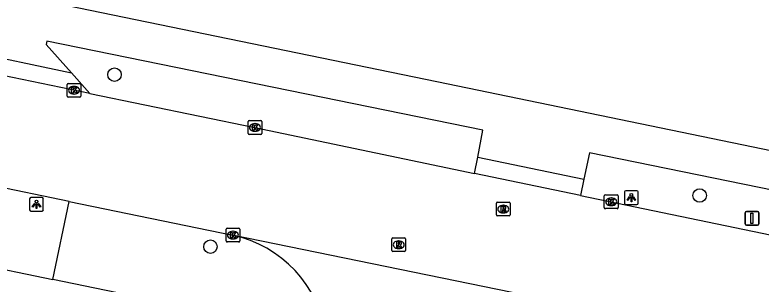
# Model space of a CAD drawing. Extents: x 157692 to 159670, y 381454 to 383289.
# Drawn here: x 158244.1 to 158298.4, y 382535.2 to 382554.7 of the extents above; entities that cross this region are included whole.
import ezdxf

# ---------------------------------------------------------------- set-up
doc = ezdxf.new("R2010")
doc.units = 0
for name, color, linetype in [('IMGEO_Boom', 7, 'Continuous'), ('IMGEO_Kolk', 7, 'Continuous'), ('IMGEO_Lichtpunt', 7, 'Continuous'), ('IMGEO_Rijbaan_lokaal_gesloten', 7, 'Continuous'), ('IMGEO_Rijbaan_lokaal_open', 7, 'Continuous'), ('IMGEO_Rioolput', 7, 'Continuous'), ('IMGEO_Verkeersbordpaal', 7, 'Continuous'), ('IMGEO_Voetpad_open', 7, 'Continuous')]:
    doc.layers.add(name, color=color, linetype=linetype)

msp = doc.modelspace()

# ---------------------------------------------------------------- linework, layer by layer
at = {"layer": 'IMGEO_Boom'}
for centre in [(158251.345, 382550.393), (158293.896, 382541.599), (158258.322, 382537.876)]:
    msp.add_circle(centre, 0.489, dxfattribs=at)
at = {"layer": 'IMGEO_Kolk'}
for p, q in [((158247.904, 382548.83), (158247.904, 382549.682)), ((158247.979, 382549.756), (158248.831, 382549.756)), ((158248.392, 382549.536), (158248.417, 382549.536)), ((158248.905, 382549.682), (158248.905, 382548.83)), ((158248.831, 382548.756), (158247.979, 382548.756)), ((158248.415, 382548.976), (158248.39, 382548.976)), ((158261.056, 382546.122), (158261.056, 382546.974)), ((158261.131, 382547.048), (158261.983, 382547.048)), ((158261.544, 382546.828), (158261.569, 382546.828)), ((158262.057, 382546.974), (158262.057, 382546.122)), ((158261.983, 382546.048), (158261.131, 382546.048)), ((158261.567, 382546.268), (158261.542, 382546.268)), ((158287.039, 382541.643), (158287.891, 382541.643)), ((158286.964, 382540.717), (158286.964, 382541.569)), ((158287.452, 382541.423), (158287.477, 382541.423)), ((158287.965, 382541.569), (158287.965, 382540.717)), ((158287.891, 382540.643), (158287.039, 382540.643)), ((158287.475, 382540.863), (158287.45, 382540.863)), ((158259.456, 382538.292), (158259.456, 382539.144)), ((158259.531, 382539.218), (158260.383, 382539.218)), ((158259.944, 382538.998), (158259.969, 382538.998)), ((158260.457, 382539.144), (158260.457, 382538.292)), ((158259.967, 382538.438), (158259.942, 382538.438)), ((158260.383, 382538.218), (158259.531, 382538.218))]:
    msp.add_line(p, q, dxfattribs=at)
for points in [[(158247.904, 382548.83), (158247.904, 382549.682)], [(158247.979, 382549.756), (158248.831, 382549.756)], [(158248.225, 382549.456), (158248.348, 382549.456), (158248.348, 382549.305), (158248.478, 382549.456), (158248.642, 382549.456), (158248.496, 382549.305), (158248.649, 382549.056), (158248.497, 382549.056), (158248.412, 382549.22), (158248.348, 382549.153), (158248.348, 382549.056), (158248.225, 382549.056), (158248.225, 382549.456)], [(158248.905, 382549.682), (158248.905, 382548.83)], [(158248.831, 382548.756), (158247.979, 382548.756)], [(158261.056, 382546.122), (158261.056, 382546.974)], [(158261.131, 382547.048), (158261.983, 382547.048)], [(158261.377, 382546.748), (158261.5, 382546.748), (158261.5, 382546.597), (158261.63, 382546.748), (158261.794, 382546.748), (158261.648, 382546.597), (158261.801, 382546.348), (158261.649, 382546.348), (158261.564, 382546.512), (158261.5, 382546.445), (158261.5, 382546.348), (158261.377, 382546.348), (158261.377, 382546.748)], [(158262.057, 382546.974), (158262.057, 382546.122)], [(158261.983, 382546.048), (158261.131, 382546.048)], [(158287.039, 382541.643), (158287.891, 382541.643)], [(158286.964, 382540.717), (158286.964, 382541.569)], [(158287.285, 382541.343), (158287.408, 382541.343), (158287.408, 382541.192), (158287.538, 382541.343), (158287.702, 382541.343), (158287.556, 382541.192), (158287.709, 382540.943), (158287.557, 382540.943), (158287.472, 382541.107), (158287.408, 382541.04), (158287.408, 382540.943), (158287.285, 382540.943), (158287.285, 382541.343)], [(158287.965, 382541.569), (158287.965, 382540.717)], [(158287.891, 382540.643), (158287.039, 382540.643)], [(158259.456, 382538.292), (158259.456, 382539.144)], [(158259.531, 382539.218), (158260.383, 382539.218)], [(158259.777, 382538.918), (158259.9, 382538.918), (158259.9, 382538.767), (158260.03, 382538.918), (158260.194, 382538.918), (158260.048, 382538.767), (158260.201, 382538.518), (158260.049, 382538.518), (158259.964, 382538.682), (158259.9, 382538.615), (158259.9, 382538.518), (158259.777, 382538.518), (158259.777, 382538.918)], [(158260.457, 382539.144), (158260.457, 382538.292)], [(158260.383, 382538.218), (158259.531, 382538.218)]]:
    msp.add_lwpolyline(points, dxfattribs=at)
for centre, start, end in [((158247.981, 382549.68), 91.552, 178.448), ((158247.981, 382549.68), 91.552, 178.448), ((158248.829, 382549.68), 1.552, 88.448), ((158248.829, 382549.68), 1.552, 88.448), ((158247.981, 382548.832), 181.552, 268.448), ((158247.981, 382548.832), 181.552, 268.448), ((158248.829, 382548.832), 271.552, 358.448), ((158248.829, 382548.832), 271.552, 358.448), ((158261.133, 382546.972), 91.552, 178.448), ((158261.133, 382546.972), 91.552, 178.448), ((158261.981, 382546.972), 1.552, 88.448), ((158261.981, 382546.972), 1.552, 88.448), ((158261.133, 382546.124), 181.552, 268.448), ((158261.133, 382546.124), 181.552, 268.448), ((158261.981, 382546.124), 271.552, 358.448), ((158261.981, 382546.124), 271.552, 358.448), ((158287.041, 382541.567), 91.552, 178.448), ((158287.041, 382541.567), 91.552, 178.448), ((158287.889, 382541.567), 1.552, 88.448), ((158287.889, 382541.567), 1.552, 88.448), ((158287.041, 382540.719), 181.552, 268.448), ((158287.041, 382540.719), 181.552, 268.448), ((158287.889, 382540.719), 271.552, 358.448), ((158287.889, 382540.719), 271.552, 358.448), ((158259.533, 382539.142), 91.552, 178.448), ((158259.533, 382539.142), 91.552, 178.448), ((158260.381, 382539.142), 1.552, 88.448), ((158260.381, 382539.142), 1.552, 88.448), ((158259.533, 382538.294), 181.552, 268.448), ((158259.533, 382538.294), 181.552, 268.448), ((158260.381, 382538.294), 271.552, 358.448), ((158260.381, 382538.294), 271.552, 358.448)]:
    msp.add_arc(centre, 0.0765, start, end, dxfattribs=at)
for centre, major_axis, ratio, start_param, end_param in [((158248.391, 382549.256), (-0.387, 0.002), 0.722429, 4.712389, 7.853982), ((158248.416, 382549.256), (-0.39, 0.002), 0.717154, 1.570796, 4.712389), ((158261.543, 382546.548), (-0.387, 0.002), 0.722429, 4.712389, 7.853982), ((158261.568, 382546.548), (-0.39, 0.002), 0.717154, 1.570796, 4.712389), ((158287.451, 382541.143), (-0.387, 0.002), 0.722429, 4.712389, 7.853982), ((158287.476, 382541.143), (-0.39, 0.002), 0.717154, 1.570796, 4.712389), ((158259.943, 382538.718), (-0.387, 0.002), 0.722429, 4.712389, 7.853982), ((158259.968, 382538.718), (-0.39, 0.002), 0.717154, 1.570796, 4.712389)]:
    msp.add_ellipse(centre, major_axis=major_axis, ratio=ratio, start_param=start_param, end_param=end_param, dxfattribs=at)
at = {"layer": 'IMGEO_Lichtpunt'}
for p, q in [((158288.432, 382541.856), (158288.432, 382541.049)), ((158288.432, 382541.856), (158288.432, 382541.049)), ((158289.334, 382541.951), (158288.526, 382541.951)), ((158289.334, 382541.951), (158288.526, 382541.951)), ((158289.428, 382541.049), (158289.428, 382541.856)), ((158289.428, 382541.049), (158289.428, 382541.856)), ((158245.173, 382541.37), (158245.173, 382540.563)), ((158245.173, 382541.37), (158245.173, 382540.563)), ((158246.075, 382541.465), (158245.267, 382541.465)), ((158246.075, 382541.465), (158245.267, 382541.465)), ((158246.169, 382540.563), (158246.169, 382541.37)), ((158246.169, 382540.563), (158246.169, 382541.37)), ((158288.526, 382540.955), (158289.334, 382540.955)), ((158288.526, 382540.955), (158289.334, 382540.955)), ((158245.267, 382540.469), (158246.075, 382540.469)), ((158245.267, 382540.469), (158246.075, 382540.469))]:
    msp.add_line(p, q, dxfattribs=at)
for points in [[(158288.806, 382541.52), (158288.845, 382541.492), (158288.657, 382541.23), (158288.619, 382541.257), (158288.806, 382541.52)], [(158288.908, 382541.472), (158288.955, 382541.472), (158288.955, 382541.15), (158288.908, 382541.15), (158288.908, 382541.472)], [(158289.018, 382541.492), (158289.056, 382541.519), (158289.243, 382541.257), (158289.204, 382541.229), (158289.018, 382541.492)], [(158245.547, 382541.034), (158245.586, 382541.006), (158245.398, 382540.744), (158245.36, 382540.771), (158245.547, 382541.034)], [(158245.649, 382540.986), (158245.696, 382540.986), (158245.696, 382540.664), (158245.649, 382540.664), (158245.649, 382540.986)], [(158245.759, 382541.006), (158245.797, 382541.033), (158245.984, 382540.771), (158245.945, 382540.743), (158245.759, 382541.006)]]:
    msp.add_lwpolyline(points, dxfattribs=at)
for centre in [(158288.931, 382541.654), (158245.672, 382541.168)]:
    msp.add_circle(centre, 0.0994, dxfattribs=at)
for centre, start, end in [((158288.526, 382541.856), 90, 180), ((158288.526, 382541.856), 90, 180), ((158289.334, 382541.856), 0, 90), ((158289.334, 382541.856), 0, 90), ((158245.267, 382541.37), 90, 180), ((158245.267, 382541.37), 90, 180), ((158246.075, 382541.37), 0, 90), ((158246.075, 382541.37), 0, 90), ((158245.267, 382540.563), 180, 270), ((158245.267, 382540.563), 180, 270), ((158246.075, 382540.563), 270, 0), ((158246.075, 382540.563), 270, 360), ((158288.526, 382541.049), 180, 270), ((158288.526, 382541.049), 180, 270), ((158289.334, 382541.049), 270, 0), ((158289.334, 382541.049), 270, 360)]:
    msp.add_arc(centre, 0.0946, start, end, dxfattribs=at)
at = {"layer": 'IMGEO_Rijbaan_lokaal_gesloten'}
for points in [[(158249.545, 382549.02), (158242.491, 382550.473), (158240.314, 382550.925), (158239.515, 382551.08), (158232.366, 382552.535)], [(158249.545, 382549.02), (158261.553, 382546.547), (158273.467, 382544.043), (158277.517, 382543.204)], [(158285.228, 382541.605), (158277.517, 382543.204)], [(158248.059, 382541.17), (158242.179, 382542.381)], [(158248.059, 382541.17), (158259.953, 382538.72)], [(158285.228, 382541.605), (158302.415, 382538.043)], [(158259.953, 382538.72), (158260.015, 382538.714), (158289.255, 382532.72), (158289.761, 382532.565)]]:
    msp.add_lwpolyline(points, dxfattribs=at)
msp.add_arc((158258.058, 382530.152), 8.775, 8.558, 77.527, dxfattribs=at)
at = {"layer": 'IMGEO_Rijbaan_lokaal_open'}
for points in [[(158246.852, 382535.497), (158248.059, 382541.17)], [(158240.987, 382536.71), (158246.852, 382535.497)]]:
    msp.add_lwpolyline(points, dxfattribs=at)
at = {"layer": 'IMGEO_Rioolput'}
for p, q in [((158279.188, 382541.112), (158280.04, 382541.112)), ((158279.113, 382540.186), (158279.113, 382541.038)), ((158279.601, 382540.892), (158279.626, 382540.892)), ((158280.114, 382541.038), (158280.114, 382540.186)), ((158280.04, 382540.112), (158279.188, 382540.112)), ((158279.624, 382540.332), (158279.599, 382540.332)), ((158271.513, 382537.594), (158271.513, 382538.446)), ((158271.588, 382538.52), (158272.44, 382538.52)), ((158272.514, 382538.446), (158272.514, 382537.594)), ((158272.001, 382538.3), (158272.026, 382538.3)), ((158272.44, 382537.52), (158271.588, 382537.52)), ((158272.024, 382537.74), (158271.999, 382537.74))]:
    msp.add_line(p, q, dxfattribs=at)
for points in [[(158279.188, 382541.112), (158280.04, 382541.112)], [(158279.113, 382540.186), (158279.113, 382541.038)], [(158279.702, 382540.81), (158279.45, 382540.812), (158279.45, 382540.412)], [(158279.45, 382540.412), (158279.574, 382540.412), (158279.574, 382540.574), (158279.585, 382540.574)], [(158279.628, 382540.731), (158279.574, 382540.731), (158279.574, 382540.65)], [(158279.574, 382540.65), (158279.626, 382540.65)], [(158279.632, 382540.545), (158279.703, 382540.412), (158279.843, 382540.412), (158279.778, 382540.538)], [(158280.114, 382541.038), (158280.114, 382540.186)], [(158280.04, 382540.112), (158279.188, 382540.112)], [(158271.513, 382537.594), (158271.513, 382538.446)], [(158271.588, 382538.52), (158272.44, 382538.52)], [(158272.514, 382538.446), (158272.514, 382537.594)], [(158272.102, 382538.218), (158271.85, 382538.22), (158271.85, 382537.82)], [(158271.85, 382537.82), (158271.974, 382537.82), (158271.974, 382537.982), (158271.985, 382537.982)], [(158272.028, 382538.139), (158271.974, 382538.139), (158271.974, 382538.058)], [(158271.974, 382538.058), (158272.026, 382538.058)], [(158272.032, 382537.953), (158272.103, 382537.82), (158272.243, 382537.82), (158272.178, 382537.946)], [(158272.44, 382537.52), (158271.588, 382537.52)]]:
    msp.add_lwpolyline(points, dxfattribs=at)
for centre, radius, start, end in [((158279.19, 382541.036), 0.0765, 91.552, 178.448), ((158279.19, 382541.036), 0.0765, 91.552, 178.448), ((158280.038, 382541.036), 0.0765, 1.552, 88.448), ((158280.038, 382541.036), 0.0765, 1.552, 88.448), ((158279.584, 382540.521), 0.0533, 26.0293, 88.6989), ((158279.61, 382540.839), 0.19, 274.7715, 282.9687), ((158279.634, 382540.635), 0.0964, 77.0061, 93.1865), ((158279.648, 382540.692), 0.0378, 276.6634, 79.6772), ((158279.701, 382540.7), 0.109, 350.3612, 89.416), ((158279.699, 382540.7), 0.112, 277.5842, 350.9817), ((158279.683, 382540.485), 0.108, 29.5134, 73.7905), ((158279.19, 382540.188), 0.0765, 181.552, 268.448), ((158279.19, 382540.188), 0.0765, 181.552, 268.448), ((158280.038, 382540.188), 0.0765, 271.552, 358.448), ((158280.038, 382540.188), 0.0765, 271.552, 358.448), ((158271.59, 382538.444), 0.0765, 91.552, 178.448), ((158271.59, 382538.444), 0.0765, 91.552, 178.448), ((158272.438, 382538.444), 0.0765, 1.552, 88.448), ((158272.438, 382538.444), 0.0765, 1.552, 88.448), ((158271.984, 382537.929), 0.0533, 26.0293, 88.6989), ((158272.01, 382538.247), 0.19, 274.7715, 282.9687), ((158272.034, 382538.043), 0.0964, 77.0061, 93.1865), ((158272.048, 382538.1), 0.0378, 276.6634, 79.6772), ((158272.101, 382538.108), 0.109, 350.3612, 89.416), ((158272.099, 382538.108), 0.112, 277.5842, 350.9817), ((158272.083, 382537.893), 0.108, 29.5134, 73.7905), ((158271.59, 382537.596), 0.0765, 181.552, 268.448), ((158271.59, 382537.596), 0.0765, 181.552, 268.448), ((158272.438, 382537.596), 0.0765, 271.552, 358.448), ((158272.438, 382537.596), 0.0765, 271.552, 358.448)]:
    msp.add_arc(centre, radius, start, end, dxfattribs=at)
for centre, major_axis, ratio, start_param, end_param in [((158279.6, 382540.612), (-0.387, 0.002), 0.722429, 4.712389, 7.853982), ((158279.625, 382540.612), (-0.39, 0.002), 0.717154, 1.570796, 4.712389), ((158272, 382538.02), (-0.387, 0.002), 0.722429, 4.712389, 7.853982), ((158272.025, 382538.02), (-0.39, 0.002), 0.717154, 1.570796, 4.712389)]:
    msp.add_ellipse(centre, major_axis=major_axis, ratio=ratio, start_param=start_param, end_param=end_param, dxfattribs=at)
at = {"layer": 'IMGEO_Verkeersbordpaal'}
for p, q in [((158297.207, 382539.539), (158297.207, 382540.339)), ((158297.207, 382540.339), (158297.207, 382539.539)), ((158297.307, 382540.439), (158298.097, 382540.439)), ((158298.097, 382540.439), (158297.307, 382540.439)), ((158298.197, 382540.339), (158298.197, 382539.539)), ((158298.197, 382539.539), (158298.197, 382540.339)), ((158298.097, 382539.439), (158297.307, 382539.439)), ((158297.307, 382539.439), (158298.097, 382539.439))]:
    msp.add_line(p, q, dxfattribs=at)
msp.add_lwpolyline([(158297.627, 382540.314), (158297.777, 382540.314), (158297.777, 382539.564), (158297.627, 382539.564), (158297.627, 382540.314)], dxfattribs=at)
for centre, start, end in [((158297.307, 382540.339), 90, 180), ((158297.307, 382540.339), 90, 180), ((158298.097, 382540.339), 0, 90), ((158298.097, 382540.339), 360, 90), ((158297.307, 382539.539), 180, 270), ((158297.307, 382539.539), 180, 270), ((158298.097, 382539.539), 270, 0), ((158298.097, 382539.539), 270, 0)]:
    msp.add_arc(centre, 0.1, start, end, dxfattribs=at)
at = {"layer": 'IMGEO_Voetpad_open'}
for points in [[(158195.722, 382566.191), (158274.782, 382549.891), (158311.051, 382542.412), (158311.095, 382542.581), (158321.419, 382540.176), (158391.337, 382525.614), (158405.273, 382522.711), (158421.57, 382519.396), (158421.623, 382519.691), (158430.232, 382517.917), (158430.22, 382517.771), (158448.226, 382514.066), (158448.261, 382514.179), (158456.419, 382512.52), (158477.322, 382508.223), (158500, 382503.578), (158504.177, 382502.734)], [(158232.366, 382552.535), (158232.626, 382553.825), (158248.225, 382550.53)], [(158277.755, 382544.399), (158278.14, 382546.35), (158246.43, 382552.832), (158246.372, 382552.587), (158248.225, 382550.53)], [(158248.225, 382550.53), (158249.545, 382549.02)], [(158277.517, 382543.204), (158277.755, 382544.399)], [(158277.755, 382544.399), (158285.48, 382542.785)], [(158302.697, 382539.25), (158304.989, 382540.809), (158285.883, 382544.714), (158285.48, 382542.785)], [(158285.48, 382542.785), (158285.228, 382541.605)], [(158260.737, 382532.625), (158246.852, 382535.497)]]:
    msp.add_lwpolyline(points, dxfattribs=at)

doc.saveas('drawing.dxf')
